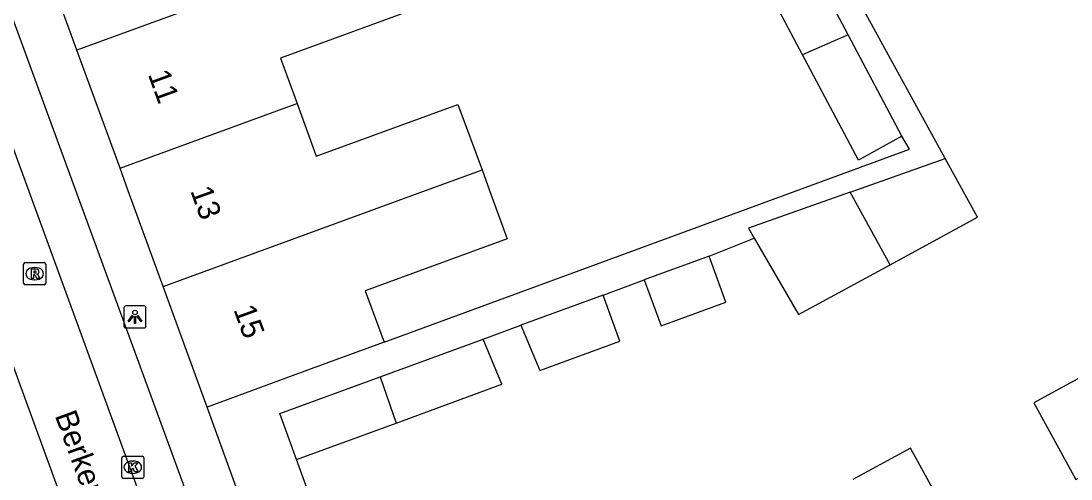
# Model space of a CAD drawing. Extents: x 159265 to 160143, y 383413 to 384319.
# Drawn here: x 159917.92 to 159965.34, y 383736.82 to 383757.5 of the extents above; entities that cross this region are included whole.
import ezdxf

# ---------------------------------------------------------------- set-up
doc = ezdxf.new("R2010")
doc.units = 0
for name, color, linetype in [('IMGEO_Kolk', 7, 'Continuous'), ('IMGEO_Lichtpunt', 7, 'Continuous'), ('IMGEO_Openbare_ruimte_label', 7, 'Continuous'), ('IMGEO_Pand', 7, 'Continuous'), ('IMGEO_Pand_nummerreeks', 7, 'Continuous'), ('IMGEO_Rijbaan_lokaal_open', 7, 'Continuous'), ('IMGEO_Rioolput', 7, 'Continuous'), ('IMGEO_Voetpad_open', 7, 'Continuous')]:
    doc.layers.add(name, color=color, linetype=linetype)

msp = doc.modelspace()

# ---------------------------------------------------------------- linework, layer by layer
at = {"layer": 'IMGEO_Kolk'}
for p, q in [((159922.468, 383736.928), (159922.468, 383737.78)), ((159922.543, 383737.854), (159923.395, 383737.854)), ((159922.956, 383737.634), (159922.981, 383737.634)), ((159923.469, 383737.78), (159923.469, 383736.928)), ((159923.395, 383736.854), (159922.543, 383736.854)), ((159922.979, 383737.074), (159922.954, 383737.074))]:
    msp.add_line(p, q, dxfattribs=at)
for points in [[(159922.468, 383736.928), (159922.468, 383737.78)], [(159922.543, 383737.854), (159923.395, 383737.854)], [(159923.469, 383737.78), (159923.469, 383736.928)], [(159922.789, 383737.554), (159922.912, 383737.554), (159922.912, 383737.403), (159923.042, 383737.554), (159923.206, 383737.554), (159923.06, 383737.403), (159923.213, 383737.154), (159923.061, 383737.154), (159922.976, 383737.318), (159922.912, 383737.251), (159922.912, 383737.154), (159922.789, 383737.154), (159922.789, 383737.554)], [(159923.395, 383736.854), (159922.543, 383736.854)]]:
    msp.add_lwpolyline(points, dxfattribs=at)
for centre, start, end in [((159922.545, 383737.778), 91.552, 178.448), ((159922.545, 383737.778), 91.552, 178.448), ((159923.393, 383737.778), 1.552, 88.448), ((159923.393, 383737.778), 1.552, 88.448), ((159922.545, 383736.93), 181.552, 268.448), ((159922.545, 383736.93), 181.552, 268.448), ((159923.393, 383736.93), 271.552, 358.448), ((159923.393, 383736.93), 271.552, 358.448)]:
    msp.add_arc(centre, 0.0765, start, end, dxfattribs=at)
for centre, major_axis, ratio, start_param, end_param in [((159922.955, 383737.354), (-0.387, 0.002), 0.722429, 4.712389, 7.853982), ((159922.98, 383737.354), (-0.39, 0.002), 0.717154, 1.570796, 4.712389)]:
    msp.add_ellipse(centre, major_axis=major_axis, ratio=ratio, start_param=start_param, end_param=end_param, dxfattribs=at)
at = {"layer": 'IMGEO_Lichtpunt'}
for p, q in [((159922.57, 383744.542), (159922.57, 383743.735)), ((159922.57, 383744.542), (159922.57, 383743.735)), ((159923.472, 383744.637), (159922.664, 383744.637)), ((159923.472, 383744.637), (159922.664, 383744.637)), ((159923.566, 383743.735), (159923.566, 383744.542)), ((159923.566, 383743.735), (159923.566, 383744.542)), ((159922.664, 383743.641), (159923.472, 383743.641)), ((159922.664, 383743.641), (159923.472, 383743.641))]:
    msp.add_line(p, q, dxfattribs=at)
for points in [[(159922.944, 383744.206), (159922.983, 383744.178), (159922.795, 383743.916), (159922.757, 383743.943), (159922.944, 383744.206)], [(159923.046, 383744.158), (159923.093, 383744.158), (159923.093, 383743.836), (159923.046, 383743.836), (159923.046, 383744.158)], [(159923.156, 383744.178), (159923.194, 383744.205), (159923.381, 383743.943), (159923.342, 383743.915), (159923.156, 383744.178)]]:
    msp.add_lwpolyline(points, dxfattribs=at)
msp.add_circle((159923.069, 383744.34), 0.0994, dxfattribs=at)
for centre, start, end in [((159922.664, 383744.542), 90, 180), ((159922.664, 383744.542), 90, 180), ((159923.472, 383744.542), 0, 90), ((159923.472, 383744.542), 0, 90), ((159922.664, 383743.735), 180, 270), ((159922.664, 383743.735), 180, 270), ((159923.472, 383743.735), 270, 0), ((159923.472, 383743.735), 270, 360)]:
    msp.add_arc(centre, 0.0946, start, end, dxfattribs=at)
at = {"layer": 'IMGEO_Pand'}
for points in [[(159953.216, 383755.963), (159950.592, 383760.913), (159952.563, 383761.994)], [(159955.275, 383756.876), (159952.563, 383761.994)], [(159920.449, 383756.185), (159918.502, 383761.519)], [(159934.871, 383761.449), (159934.625, 383761.359), (159920.449, 383756.185)], [(159934.871, 383761.449), (159936.071, 383758.16), (159929.639, 383755.815), (159930.386, 383753.768)], [(159955.275, 383756.876), (159954.581, 383756.568), (159953.216, 383755.963)], [(159957.705, 383752.292), (159955.275, 383756.876)], [(159922.396, 383750.851), (159920.449, 383756.185)], [(159957.705, 383752.292), (159955.734, 383751.212), (159953.216, 383755.963)], [(159922.396, 383750.851), (159930.091, 383753.66), (159930.386, 383753.768)], [(159930.386, 383753.768), (159931.252, 383751.391), (159937.655, 383753.727), (159938.741, 383750.773)], [(159955.37, 383749.772), (159959.658, 383751.286)], [(159957.165, 383746.496), (159961.113, 383748.643), (159959.658, 383751.286)], [(159924.342, 383745.518), (159922.768, 383749.83), (159922.396, 383750.851)], [(159924.342, 383745.518), (159936.195, 383749.844), (159938.387, 383750.644), (159938.741, 383750.773)], [(159938.741, 383750.773), (159939.081, 383749.847), (159939.88, 383747.671), (159933.464, 383745.318), (159934.314, 383743.001)], [(159955.37, 383749.772), (159950.774, 383748.148), (159951.036, 383747.695)], [(159957.165, 383746.496), (159955.37, 383749.772)], [(159951.036, 383747.695), (159953.033, 383744.248), (159957.165, 383746.496)], [(159946.062, 383745.808), (159946.823, 383743.73), (159949.756, 383744.805), (159948.995, 383746.882)], [(159948.995, 383746.882), (159946.062, 383745.808)], [(159926.33, 383740.072), (159924.342, 383745.518)], [(159940.499, 383743.769), (159941.354, 383741.727), (159944.969, 383743.051), (159944.208, 383745.128)], [(159944.208, 383745.128), (159940.499, 383743.769)], [(159934.314, 383743.001), (159931.029, 383741.795), (159926.33, 383740.072)], [(159934.142, 383741.44), (159938.786, 383743.142)], [(159934.868, 383739.35), (159939.641, 383741.099), (159938.786, 383743.142)], [(159971.829, 383727.583), (159971.474, 383728.233), (159973.648, 383729.424), (159971.246, 383733.809), (159966.779, 383741.965), (159963.66, 383740.257), (159965.556, 383736.795), (159967.518, 383737.869), (159968.468, 383736.135), (159964.141, 383733.764)], [(159930.368, 383737.701), (159929.607, 383739.779), (159934.142, 383741.44)], [(159934.142, 383741.44), (159934.868, 383739.35)], [(159930.368, 383737.701), (159934.868, 383739.35)], [(159964.141, 383733.764), (159961.365, 383732.243), (159958.089, 383738.223), (159955.484, 383736.796)]]:
    msp.add_lwpolyline(points, dxfattribs=at)
at = {"layer": 'IMGEO_Rijbaan_lokaal_open'}
for points in [[(159917.124, 383752.95), (159930.853, 383715.376)], [(159916.103, 383745.872), (159920.531, 383733.79)]]:
    msp.add_lwpolyline(points, dxfattribs=at)
at = {"layer": 'IMGEO_Rioolput'}
for p, q in [((159918.038, 383745.666), (159918.038, 383746.518)), ((159918.113, 383746.592), (159918.965, 383746.592)), ((159918.526, 383746.372), (159918.551, 383746.372)), ((159919.039, 383746.518), (159919.039, 383745.666)), ((159918.549, 383745.812), (159918.524, 383745.812)), ((159918.965, 383745.592), (159918.113, 383745.592))]:
    msp.add_line(p, q, dxfattribs=at)
for points in [[(159918.038, 383745.666), (159918.038, 383746.518)], [(159918.113, 383746.592), (159918.965, 383746.592)], [(159918.627, 383746.29), (159918.375, 383746.292), (159918.375, 383745.892)], [(159918.553, 383746.211), (159918.499, 383746.211), (159918.499, 383746.13)], [(159918.499, 383746.13), (159918.551, 383746.13)], [(159919.039, 383746.518), (159919.039, 383745.666)], [(159918.375, 383745.892), (159918.499, 383745.892), (159918.499, 383746.054), (159918.51, 383746.054)], [(159918.557, 383746.025), (159918.628, 383745.892), (159918.768, 383745.892), (159918.703, 383746.018)], [(159918.965, 383745.592), (159918.113, 383745.592)]]:
    msp.add_lwpolyline(points, dxfattribs=at)
for centre, radius, start, end in [((159918.115, 383746.516), 0.0765, 91.552, 178.448), ((159918.115, 383746.516), 0.0765, 91.552, 178.448), ((159918.535, 383746.319), 0.19, 274.7715, 282.9687), ((159918.559, 383746.115), 0.0964, 77.0061, 93.1865), ((159918.573, 383746.172), 0.0378, 276.6634, 79.6772), ((159918.626, 383746.18), 0.109, 350.3612, 89.416), ((159918.624, 383746.18), 0.112, 277.5842, 350.9817), ((159918.963, 383746.516), 0.0765, 1.552, 88.448), ((159918.963, 383746.516), 0.0765, 1.552, 88.448), ((159918.115, 383745.668), 0.0765, 181.552, 268.448), ((159918.115, 383745.668), 0.0765, 181.552, 268.448), ((159918.509, 383746.001), 0.0533, 26.0293, 88.6989), ((159918.608, 383745.965), 0.108, 29.5134, 73.7905), ((159918.963, 383745.668), 0.0765, 271.552, 358.448), ((159918.963, 383745.668), 0.0765, 271.552, 358.448)]:
    msp.add_arc(centre, radius, start, end, dxfattribs=at)
for centre, major_axis, ratio, start_param, end_param in [((159918.525, 383746.092), (-0.387, 0.002), 0.722429, 4.712389, 7.853982), ((159918.55, 383746.092), (-0.39, 0.002), 0.717154, 1.570796, 4.712389)]:
    msp.add_ellipse(centre, major_axis=major_axis, ratio=ratio, start_param=start_param, end_param=end_param, dxfattribs=at)
at = {"layer": 'IMGEO_Voetpad_open'}
for points in [[(159959.658, 383751.286), (159947.801, 383772.899), (159939.84, 383784), (159920.998, 383794.406), (159921.424, 383795.176), (159918.288, 383796.839)], [(159910.614, 383776.489), (159932.545, 383716.675)], [(159934.314, 383743.001), (159958.049, 383751.715), (159957.705, 383752.292)], [(159948.995, 383746.882), (159951.036, 383747.695)], [(159944.208, 383745.128), (159946.062, 383745.808)], [(159938.786, 383743.142), (159940.499, 383743.769)], [(159928.262, 383734.749), (159926.33, 383740.072)], [(159928.262, 383734.749), (159931.075, 383735.77), (159930.368, 383737.701)]]:
    msp.add_lwpolyline(points, dxfattribs=at)

# ---------------------------------------------------------------- texts
at = {"layer": 'IMGEO_Openbare_ruimte_label'}
msp.add_text('Berkenstraat', height=1, rotation=290.1202, dxfattribs=at).set_placement((159919.437, 383739.694))
at = {"layer": 'IMGEO_Pand_nummerreeks'}
for s, p in [('11', (159923.644, 383755.09)), ('13', (159925.555, 383749.838)), ('15', (159927.505, 383744.479))]:
    msp.add_text(s, height=1, rotation=289.996, dxfattribs=at).set_placement(p)

doc.saveas('drawing.dxf')
